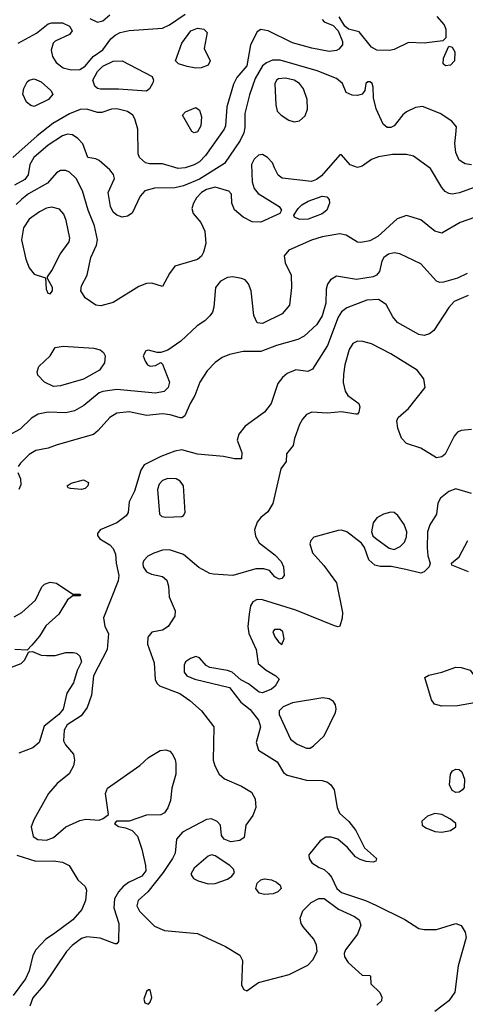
# Model space of a CAD drawing. Extents: x 1173029 to 1307123, y 522559 to 678521.
# Tile 311 of 623: x 1271472 to 1274009, y 542275 to 547879. Entities that reach past the tile are written whole.
import ezdxf

# ---------------------------------------------------------------- set-up
doc = ezdxf.new("R2010")
doc.units = 0

msp = doc.modelspace()

# ---------------------------------------------------------------- linework, layer by layer
at = {"layer": '0CON10XD'}
for points in [[(1273195, 547880), (1273205, 547866.7), (1273257.5, 547845), (1273286.1, 547816.1), (1273310.8, 547755), (1273309.2, 547735), (1273288.9, 547711.1), (1273275, 547703.1), (1273235, 547697.5), (1273135, 547716.5), (1273025, 547747.1), (1272886, 547815), (1272845, 547822.2), (1272825, 547809.6), (1272785.9, 547735), (1272765, 547616.7), (1272709.3, 547550.7), (1272688.7, 547511.3), (1272652.4, 547382.4), (1272644, 547275), (1272636.7, 547255), (1272530.8, 547105), (1272495, 547070.7), (1272465, 547051.8), (1272415, 547035.9), (1272375, 547032.4), (1272285, 547059.1), (1272211.3, 547058.7), (1272188, 547065), (1272155, 547094), (1272147.1, 547115), (1272145.6, 547255), (1272128.1, 547315), (1272115.7, 547335), (1272085, 547356.8), (1272025, 547372.2), (1271995, 547369.1), (1271939.7, 547350.3), (1271915, 547350.4), (1271855, 547368.9), (1271817.3, 547367.3), (1271755, 547342.4), (1271661.5, 547288.5), (1271571.6, 547218.4), (1271433.1, 547095)], [(1271462.9, 547745), (1271567.5, 547802.5), (1271635, 547854.5), (1271655, 547860.5), (1271715, 547860), (1271755, 547842.7), (1271770.4, 547815), (1271755, 547794.6), (1271675, 547756.7), (1271662.5, 547745), (1271651.1, 547705), (1271658.6, 547668.6), (1271678.9, 547635), (1271720, 547605), (1271765, 547592.5), (1271815, 547595.9), (1271845, 547614.7), (1271890.2, 547669.8), (1271945, 547706.8), (1271991, 547769), (1272015, 547791.5), (1272045, 547805.9), (1272095, 547816.4), (1272285, 547831.1), (1272325, 547849.7), (1272415, 547910.3)], [(1271871.9, 547885), (1271915, 547865.3), (1271945, 547872.2), (1271985, 547905.6)], [(1273847, 547897), (1273889.1, 547849.1), (1273898.1, 547825), (1273898.8, 547775), (1273881.7, 547758.3), (1273775, 547745.5), (1273685, 547749.2), (1273605, 547710), (1273577.4, 547702.6), (1273505, 547704.5), (1273475, 547723.1), (1273405, 547809.5), (1273344.3, 547824.3), (1273322.5, 547842.5), (1273291.2, 547895)], [(1272475, 547602.1), (1272425, 547612.4), (1272376.9, 547626.9), (1272358.8, 547645), (1272395.7, 547745), (1272446.9, 547815), (1272485, 547831.3), (1272521.2, 547825), (1272539.2, 547805), (1272522.5, 547715), (1272557.5, 547645), (1272545, 547620), (1272505, 547604.1), (1272475, 547602.1)], [(1273896.7, 547616.7), (1273883, 547627), (1273885, 547660), (1273915, 547727.5), (1273935, 547723.3), (1273949.2, 547695), (1273947.1, 547645), (1273925, 547620), (1273896.7, 547616.7)], [(1274045, 547051.9), (1274007.7, 547057.7), (1273975, 547078.6), (1273955, 547122), (1273948.6, 547175), (1273954.7, 547225.3), (1273958.3, 547268.3), (1273931.5, 547301.5), (1273865.3, 547345.3), (1273765, 547384.5), (1273725, 547378.5), (1273675, 547354.4), (1273653.3, 547336.7), (1273605, 547274.2), (1273585, 547265.7), (1273565, 547265.8), (1273540.8, 547285), (1273502.4, 547372.4), (1273485.6, 547435), (1273483.8, 547495), (1273478.8, 547515), (1273467.5, 547525), (1273454.1, 547525.9), (1273442.5, 547515), (1273437.5, 547475), (1273422.5, 547455), (1273395, 547448), (1273365, 547449.2), (1273330, 547465), (1273310, 547515), (1273276, 547545), (1273165, 547587.4), (1272955, 547647.5), (1272911.7, 547648.3), (1272876.7, 547633.3), (1272855, 547615.5), (1272812.5, 547545), (1272780.2, 547450.2), (1272753.5, 547345), (1272754.7, 547265), (1272747.5, 547235), (1272728.3, 547191.7), (1272639.1, 547060.9), (1272495, 546970.8), (1272405, 546933.9), (1272355, 546921.6), (1272240.6, 546919.4), (1272185.3, 546904.7), (1272157.8, 546875), (1272111.7, 546778.3), (1272085, 546760), (1272055, 546754.3), (1272025, 546765.6), (1272005, 546784.3), (1271990, 546815), (1271976.7, 546895), (1272012.5, 546975), (1272007, 546997), (1271985.4, 547025), (1271925, 547077.1), (1271905, 547087.5), (1271860, 547095), (1271831.8, 547171.8), (1271803, 547203), (1271773.4, 547223.4), (1271745, 547228.1), (1271715, 547218.4), (1271635, 547164.7), (1271553.5, 547095), (1271529.3, 547055), (1271521.3, 546995), (1271500.8, 546969.2), (1271442.2, 546937.8)], [(1272195, 547472), (1272035, 547482.9), (1271932.8, 547482.8), (1271915, 547487.5), (1271899.8, 547499.8), (1271888.8, 547535), (1271915, 547584.6), (1271945, 547614.6), (1272005, 547642.9), (1272055, 547645.5), (1272226, 547555), (1272234.3, 547535), (1272230.9, 547519.1), (1272211.2, 547485), (1272195, 547472)], [(1271555, 547384.2), (1271535, 547390), (1271510.3, 547410.3), (1271489.2, 547455), (1271495, 547487.5), (1271514, 547525), (1271526.7, 547535), (1271555, 547542.2), (1271594, 547525), (1271648.8, 547475), (1271660, 547455), (1271636.2, 547425), (1271555, 547384.2)], [(1273035, 547297.1), (1273065, 547303.6), (1273098.3, 547331.7), (1273111.1, 547368.9), (1273109.6, 547425), (1273087.5, 547485), (1273064.4, 547515), (1273035, 547534.6), (1272985, 547545.8), (1272945, 547541.5), (1272934.4, 547535), (1272925.5, 547514.5), (1272930.5, 547395), (1272938.6, 547358.6), (1272960, 547335), (1273005, 547306.8), (1273035, 547297.1)], [(1272465, 547235.6), (1272452.7, 547242.7), (1272399.2, 547335), (1272415.6, 547354.4), (1272475, 547378.9), (1272495, 547364.2), (1272506.6, 547325), (1272503.9, 547275), (1272485, 547240.5), (1272465, 547235.6)], [(1274095, 546937.7), (1273976.9, 546893.1), (1273935, 546886.7), (1273915, 546890), (1273895, 546900.8), (1273875, 546924), (1273811.2, 547031.2), (1273715, 547102), (1273675, 547111.9), (1273595, 547111.3), (1273515, 547098), (1273475, 547082.5), (1273422.2, 547045), (1273395, 547036.8), (1273352.8, 547052.8), (1273305, 547110), (1273295, 547110), (1273189.7, 546990.3), (1273161.2, 546968.8), (1273132.9, 546957.1), (1272967.3, 546977.3), (1272943.8, 546993.8), (1272923.5, 547035), (1272910.9, 547065), (1272882.2, 547095), (1272855, 547110.8), (1272831.3, 547108.7), (1272807.1, 547085), (1272792.7, 547055), (1272795.4, 546955.4), (1272807.5, 546917.5), (1272829.1, 546889.1), (1272950, 546815), (1272962.5, 546795), (1272952.5, 546775), (1272845, 546725.8), (1272795, 546729.2), (1272745, 546754.2), (1272695, 546796.7), (1272680, 546835), (1272678, 546885), (1272662.6, 546902.6), (1272585.7, 546925.7), (1272535, 546913.2), (1272507.3, 546895), (1272479.5, 546865), (1272460.9, 546835), (1272452.2, 546805), (1272460, 546775), (1272504.3, 546725), (1272525.4, 546675.4), (1272531.8, 546605), (1272518.8, 546555), (1272506.8, 546533.2), (1272485, 546513.8), (1272354.5, 546475.5), (1272325.8, 546435), (1272285, 546360), (1272225, 546380), (1272195, 546377.5), (1272150.6, 546359.4), (1272005, 546269.6), (1271935, 546250), (1271905, 546254.4), (1271845.6, 546295), (1271821.2, 546335), (1271823.6, 546365), (1271855.4, 546425), (1271877.3, 546525), (1271910, 546595), (1271915.4, 546625), (1271898, 546705), (1271861.3, 546795), (1271830, 546905), (1271794, 546975), (1271755, 547011.8), (1271735, 547020.4), (1271705, 547021.1), (1271682.4, 547007.6), (1271631.4, 546948.6), (1271522.6, 546887.4), (1271485, 546857.7), (1271452.9, 546827.1)], [(1273065, 546742), (1273037.5, 546755), (1273033, 546767), (1273058, 546805), (1273079.2, 546825), (1273115, 546845.5), (1273195, 546874), (1273221.2, 546871.2), (1273233.8, 546855), (1273235.8, 546835), (1273220.8, 546795), (1273195, 546773.5), (1273115, 546743.1), (1273065, 546742)], [(1271645, 546318.8), (1271658.6, 546335), (1271658.6, 546355), (1271630, 546405), (1271630, 546415), (1271655, 546452), (1271701.8, 546545), (1271754.6, 546615), (1271758.5, 546635), (1271736.4, 546736.4), (1271722.6, 546772.6), (1271699.6, 546799.6), (1271655, 546811.5), (1271625, 546805.3), (1271584.3, 546785.7), (1271526.4, 546743.6), (1271494, 546695), (1271481.8, 546625), (1271506.6, 546516.6), (1271526.7, 546466.7), (1271555, 546430), (1271620, 546410), (1271622.9, 546345), (1271633.2, 546323.2), (1271645, 546318.8)], [(1274105, 546768.8), (1273980.8, 546725), (1273875, 546664.5), (1273835, 546675.4), (1273755, 546739.6), (1273675, 546763.8), (1273621.4, 546745), (1273511.5, 546645), (1273465, 546619.6), (1273415, 546610.8), (1273395, 546613.1), (1273331.7, 546651.7), (1273295, 546659.2), (1273195, 546642.2), (1273133.6, 546623.6), (1273003.6, 546566.4), (1272977.1, 546535), (1272984.4, 546495), (1273017.5, 546425), (1273020.5, 546355), (1273008.1, 546255), (1272965.7, 546205), (1272855, 546149.1), (1272825, 546154.4), (1272804.7, 546194.7), (1272789.5, 546335), (1272775, 546375.6), (1272755, 546397.8), (1272735, 546406.5), (1272685, 546415.6), (1272655, 546410.6), (1272615, 546390.8), (1272586.9, 546355), (1272577.4, 546242.6), (1272569.2, 546215), (1272555, 546194), (1272525.5, 546164.5), (1272482.6, 546137.4), (1272389.9, 546050.1), (1272315, 545998.5), (1272275, 545984), (1272255, 545984), (1272205, 545998.6), (1272191.2, 545995), (1272176, 545965), (1272186.2, 545935), (1272200, 545915), (1272215, 545906.7), (1272245, 545910), (1272275, 545927.5), (1272285, 545917.5), (1272324.5, 545815), (1272317.3, 545785), (1272295, 545763.1), (1272245, 545753.4), (1272025, 545774.1), (1271945, 545762.7), (1271924.4, 545755), (1271837, 545683), (1271785, 545652.7), (1271735, 545640.9), (1271634.2, 545645.8), (1271577.1, 545632.9), (1271539.2, 545610.8), (1271475, 545548.9), (1271405, 545509.5)], [(1274019.4, 546435), (1273965, 546408.2), (1273885, 546385.4), (1273865, 546383.6), (1273845, 546390.5), (1273755, 546488.5), (1273635.6, 546545.6), (1273605, 546551.5), (1273572, 546545), (1273545, 546525.6), (1273534.6, 546505.4), (1273521.1, 546445), (1273504.3, 546425), (1273485, 546414.7), (1273389.4, 546399.4), (1273275, 546420), (1273241.3, 546398.7), (1273225, 546373.3), (1273216.9, 546345), (1273215.9, 546265), (1273195, 546194.3), (1273163.5, 546145), (1273092.6, 546077.4), (1273055, 546059.6), (1272934.7, 546025.3), (1272845, 545990.9), (1272745, 545990), (1272666.4, 545973.6), (1272625, 545956.9), (1272585, 545928.6), (1272540.2, 545879.8), (1272498.5, 545815), (1272469.5, 545740.5), (1272442.2, 545695), (1272412, 545625), (1272396.6, 545613.4), (1272385, 545612.9), (1272329.7, 545629.7), (1272285, 545635.3), (1272195, 545626.9), (1272095, 545646.7), (1272025, 545638.8), (1271985, 545614.5), (1271919.8, 545540.2), (1271891.7, 545518.3), (1271685, 545460), (1271635, 545439.5), (1271565, 545426.4), (1271525.5, 545404.5), (1271476, 545355), (1271464, 545335)], [(1274025, 546309.6), (1273946.5, 546275), (1273915, 546241.5), (1273829.4, 546110.6), (1273805, 546090.8), (1273775, 546082.2), (1273745, 546087.8), (1273624, 546155), (1273596.8, 546186.8), (1273557.9, 546257.9), (1273515.5, 546285.5), (1273448, 546282), (1273335, 546239.6), (1273305, 546216.4), (1273285, 546185.5), (1273225.3, 546025), (1273139.4, 545890.6), (1273113.2, 545876.8), (1273045, 545886.5), (1272994.7, 545865.3), (1272967.8, 545842.2), (1272942.4, 545807.6), (1272919.1, 545740.9), (1272904.5, 545695), (1272865.6, 545645), (1272755, 545565.6), (1272719.4, 545520.6), (1272710.6, 545485), (1272737.5, 545415), (1272735, 545380), (1272695, 545378.8), (1272633.4, 545393.4), (1272485, 545406.8), (1272395, 545430.7), (1272356.3, 545423.7), (1272275, 545392.1), (1272181.1, 545345), (1272161.9, 545315), (1272125, 545195.8), (1272095.6, 545135), (1272088.9, 545075), (1272078.9, 545055), (1272025.8, 545015), (1271931.2, 544975), (1271916, 544955), (1271915, 544942.5), (1271928.8, 544925), (1271985, 544889.2), (1272005, 544868.8), (1272017.4, 544837.4), (1272021.5, 544785), (1272035.9, 544715.9), (1272033.2, 544685), (1271948.6, 544475), (1271956, 544426), (1271978, 544385), (1271970, 544295), (1271893.3, 544145), (1271881.6, 544035), (1271856, 543964), (1271822.3, 543917.7), (1271742.3, 543865), (1271724.7, 543835), (1271721.8, 543775), (1271732.3, 543752.3), (1271778.3, 543698.3), (1271783.6, 543665), (1271777.7, 543632.3), (1271753, 543587), (1271685, 543532.5), (1271637.1, 543475), (1271551.8, 543325), (1271538.2, 543285), (1271549.8, 543229.8), (1271575, 543212.9), (1271625, 543210), (1271665, 543225.4), (1271735, 543285.4), (1271815, 543320.9), (1271848.3, 543328.3), (1271925, 543324), (1271948.3, 543331.7), (1271977.5, 543355), (1271960, 543475), (1271971.4, 543505), (1272157.1, 543635), (1272205, 543680), (1272271.1, 543718.9), (1272304.2, 543724.2), (1272326.7, 543715), (1272340.3, 543700.3), (1272357.6, 543667.6), (1272360.6, 543645), (1272360.9, 543585), (1272338.8, 543505), (1272330.9, 543435), (1272316.5, 543393.5), (1272295.9, 543364.1), (1272276, 543354), (1272195, 543350.8), (1272095, 543317.5), (1272023.3, 543316.7), (1272012.5, 543305), (1272035, 543286.7), (1272075, 543280), (1272113.4, 543263.4), (1272142.4, 543232.4), (1272167.4, 543157.4), (1272188.9, 543065), (1272189.6, 543035), (1272167.3, 543005), (1272092.5, 542967.5), (1272061.8, 542945), (1272035.4, 542915), (1272012, 542875), (1272007.3, 542825), (1272036.1, 542735), (1272035, 542632.5), (1272025, 542620), (1272015, 542618.8), (1271931.1, 542651.1), (1271855, 542658.9), (1271825, 542649.3), (1271770.9, 542609.1), (1271738.7, 542575), (1271610.4, 542385), (1271547.7, 542312.3), (1271530, 542265)], [(1271665, 545791.4), (1271613.3, 545815), (1271576.2, 545855), (1271570.8, 545875), (1271581.2, 545905), (1271646.2, 545965), (1271675, 546012.5), (1271718.8, 546021.2), (1271895, 546009.6), (1271929.8, 545999.8), (1271950, 545985), (1271959.4, 545965), (1271955.6, 545925), (1271925.7, 545885), (1271835, 545833.1), (1271705, 545794.2), (1271665, 545791.4)], [(1274045, 545546), (1273985, 545540), (1273965, 545532), (1273945, 545508), (1273895, 545406.5), (1273875, 545390), (1273845, 545384.6), (1273755, 545439.5), (1273675, 545466), (1273645, 545496.7), (1273624.4, 545554.4), (1273620, 545595), (1273626, 545615), (1273685, 545665.8), (1273780.6, 545785), (1273773.1, 545835), (1273735, 545884.4), (1273585, 545977.5), (1273475, 546033.1), (1273425, 546048.1), (1273395, 546050), (1273368.8, 546035), (1273348.3, 546001.7), (1273323.8, 545915), (1273315, 545860)], [(1273315, 545860), (1273314.7, 545814.7), (1273324.6, 545764.6), (1273340.6, 545740.6), (1273402.9, 545695), (1273408.1, 545675), (1273403.8, 545645), (1273395.7, 545634.3), (1273385, 545634), (1273305, 545646.9), (1273225, 545639.5), (1273135, 545645.7), (1273105, 545632.5), (1273083.1, 545605), (1273065.5, 545574.5), (1273036, 545495), (1273030, 545455), (1272991.7, 545408.3), (1272990, 545365), (1272958, 545322), (1272913.8, 545125), (1272885, 545078.6), (1272845.7, 545045), (1272825, 545018.6), (1272809.3, 544975), (1272815, 544940), (1272835, 544900.8), (1272925, 544833.8), (1272960, 544795), (1272974.2, 544765), (1272978, 544715), (1272965, 544698.8), (1272950, 544695), (1272925, 544708.8), (1272893.5, 544743.5), (1272862.9, 544752.9), (1272817, 544753), (1272685, 544714.7), (1272575, 544722.3), (1272555, 544727.1), (1272491.9, 544761.9), (1272404.7, 544834.7), (1272325, 544861.1), (1272285, 544860), (1272235, 544842.1), (1272201.9, 544825), (1272179.4, 544800.6), (1272173.2, 544785), (1272174.6, 544765), (1272195, 544736.7), (1272223.4, 544723.4), (1272285, 544709.6), (1272309.5, 544689.5), (1272319.5, 544655), (1272322.9, 544595), (1272357.5, 544515), (1272354.5, 544485), (1272318.1, 544425), (1272285, 544404.5), (1272225, 544393.8), (1272202, 544365), (1272199.2, 544325), (1272238.7, 544218.7), (1272243.2, 544123.2), (1272252.2, 544102.2), (1272268.3, 544088.3), (1272383.7, 544043.7), (1272441.4, 544005), (1272507.5, 543945), (1272578, 543855), (1272574.6, 543665), (1272582.9, 543632.9), (1272607.5, 543585), (1272638.1, 543558.1), (1272735, 543517.1), (1272791.6, 543481.6), (1272812.5, 543445), (1272815.8, 543395), (1272800.1, 543349.9), (1272759.4, 543295), (1272750, 543225), (1272725, 543206.7), (1272675, 543199.6), (1272635.7, 543215), (1272621.1, 543235), (1272615.6, 543295), (1272595.8, 543315.8), (1272565, 543330.9), (1272535, 543326.5), (1272400, 543255), (1272365.6, 543215), (1272356.5, 543135), (1272341.8, 543105), (1272289.7, 543025), (1272201.6, 542915), (1272146.2, 542865), (1272139.1, 542835), (1272154.7, 542804.7), (1272240.5, 542720.5), (1272296.1, 542696.1), (1272485, 542677.3), (1272644.4, 542605), (1272726, 542555), (1272740, 542525), (1272735.7, 542385), (1272748.8, 542358.8), (1272765, 542351.2), (1272831.2, 542398.8), (1273006, 542444), (1273111.7, 542498.3), (1273141.9, 542528.1), (1273165.5, 542575), (1273161.7, 542611.7), (1273147.5, 542645), (1273085.9, 542715.9), (1273074.5, 542735), (1273069.5, 542765), (1273083.2, 542806.8), (1273130.8, 542855), (1273175, 542876.4), (1273205, 542876.9), (1273286.6, 542816.6), (1273378.1, 542775), (1273404.4, 542755), (1273413.5, 542725), (1273395.5, 542675), (1273326.7, 542585), (1273318.6, 542565), (1273320.8, 542545), (1273342.8, 542512.8), (1273421.7, 542441.7), (1273465, 542440), (1273470, 542435), (1273471.7, 542391.7), (1273521.7, 542341.7), (1273533.8, 542315), (1273531.2, 542295), (1273505, 542270.8)], [(1271462.3, 545302.3), (1271476.7, 545265), (1271479.3, 545230.7), (1271466.7, 545205)], [(1271825, 545205.7), (1271760.5, 545210.5), (1271747.5, 545215), (1271743.3, 545225), (1271765, 545241.2), (1271835, 545260.6), (1271864, 545245), (1271860.8, 545225), (1271845, 545210.6), (1271825, 545205.7)], [(1272305, 545047.5), (1272395, 545050.8), (1272405, 545056.7), (1272414, 545075), (1272404.3, 545225), (1272385, 545252), (1272362.5, 545265), (1272315, 545266.7), (1272285, 545255.6), (1272265.6, 545235), (1272256.4, 545205), (1272268.8, 545065), (1272282.1, 545052.1), (1272305, 545047.5)], [(1274045, 545182.7), (1273955, 545208.2), (1273915, 545192.7), (1273867.1, 545155), (1273853.2, 545126.8), (1273845.4, 545065), (1273806.9, 545003.1), (1273793.9, 544965), (1273792.5, 544872.5), (1273796.6, 544826.6), (1273808.6, 544785), (1273804.2, 544765.8), (1273775, 544736.2), (1273755, 544728), (1273669.7, 544750.3), (1273587.3, 544767.3), (1273525, 544767.5), (1273493.3, 544775), (1273460.8, 544805), (1273435.6, 544875.6), (1273418.8, 544898.8), (1273333.8, 544963.8), (1273305, 544973.8), (1273285, 544972.5), (1273146.6, 544933.4), (1273129.2, 544915), (1273124.4, 544895), (1273139.6, 544845), (1273203.3, 544773.3), (1273275, 544673.3), (1273310, 544505), (1273308, 544472), (1273295, 544427.5), (1273285, 544422.5), (1273265, 544429.2), (1273045, 544518.2), (1272855, 544577.8), (1272825, 544578.5), (1272798.6, 544565), (1272787, 544543), (1272778.9, 544495), (1272771.2, 544425), (1272776.3, 544386.3), (1272818.2, 544295), (1272830.5, 544215), (1272876, 544176), (1272930.8, 544145), (1272950, 544125), (1272926, 544085), (1272905, 544069.4), (1272855, 544048.6), (1272835, 544050.8), (1272775, 544098.5), (1272730.9, 544120.9), (1272681.2, 544165), (1272655, 544175.5), (1272555, 544191.9), (1272533.8, 544203.8), (1272495, 544247.5), (1272475, 544254.2), (1272445, 544244), (1272416.7, 544225), (1272408.8, 544205), (1272408, 544165), (1272423.3, 544145), (1272468.8, 544125), (1272667.3, 544077.3), (1272731.1, 543995), (1272783.8, 543953.8), (1272832.6, 543892.6), (1272842.3, 543855), (1272817.9, 543765), (1272831.4, 543721.4), (1272937.5, 543655), (1272974, 543595), (1272995, 543580), (1273105, 543550.4), (1273195, 543549.1), (1273225, 543538.5), (1273244.1, 543524.1), (1273262.9, 543495), (1273278.8, 543395), (1273292.6, 543362.6), (1273346, 543315), (1273386, 543265), (1273435.5, 543165.5), (1273503.3, 543105), (1273499.3, 543090.7), (1273485, 543083.8), (1273445, 543088), (1273409.7, 543099.7), (1273384.5, 543114.5), (1273338.3, 543168.3), (1273284.1, 543214.1), (1273245, 543226.9), (1273215, 543225.5), (1273181.9, 543205), (1273118.8, 543125), (1273120, 543105), (1273135, 543080), (1273176.2, 543053.8), (1273205, 543041.4), (1273230.2, 543020.2), (1273248, 542998), (1273278.6, 542935), (1273305, 542910.5), (1273440.8, 542865), (1273499.2, 542839.2), (1273665, 542757.5), (1273745, 542706.2), (1273775, 542700), (1273845, 542701.1), (1273955, 542735.8), (1273985, 542723.3), (1274008, 542685), (1274014, 542655), (1273969.3, 542495), (1273949.6, 542345), (1273915.7, 542295), (1273835.3, 542234.7)], [(1273605, 544863.8), (1273639.1, 544880.9), (1273662, 544905), (1273674.2, 544935.8), (1273675.7, 544965), (1273660.8, 545005), (1273625, 545056.7), (1273605, 545073.8), (1273585, 545075.8), (1273543.3, 545065), (1273505, 545044), (1273484.4, 545015), (1273474.3, 544965), (1273482.2, 544942.2), (1273497.6, 544927.6), (1273575, 544871.2), (1273605, 544863.8)], [(1274026.5, 544736.5), (1273933.3, 544775), (1273931.2, 544785), (1273975, 544822.5), (1274023.3, 544915)], [(1271439.8, 544480.2), (1271484.6, 544505.4), (1271561.4, 544575), (1271598.5, 544651.5), (1271613.1, 544666.9), (1271645, 544677.8), (1271681.3, 544671.3), (1271775, 544610), (1271815, 544610), (1271820, 544605), (1271815, 544600), (1271775, 544600), (1271745, 544576.7), (1271694.4, 544495), (1271621.4, 544428.6), (1271585, 544370.8), (1271541.7, 544318.3), (1271515, 544290), (1271445, 544293.8)], [(1272965, 544323.3), (1272978.8, 544355), (1272970, 544395), (1272955, 544407.5), (1272922.3, 544407.7), (1272914, 544395), (1272925, 544366.7), (1272945, 544337.5), (1272965, 544323.3)], [(1271305, 544148.6), (1271480, 544215), (1271501.2, 544235), (1271521.7, 544278.3), (1271528.3, 544281.7), (1271545, 544282.5), (1271595, 544262.9), (1271625, 544259.5), (1271675, 544261.2), (1271735, 544277.3), (1271777.4, 544277.4), (1271795, 544272.9), (1271815, 544256), (1271823.5, 544225), (1271799.1, 544175), (1271778.4, 544105), (1271740.4, 544045), (1271720.3, 543955), (1271694.1, 543925), (1271611.7, 543858.3), (1271583.8, 543765), (1271546.1, 543733.9), (1271467.5, 543705)], [(1273875, 543972.1), (1273833.8, 543983.8), (1273817.2, 544007.2), (1273778, 544135), (1273800.8, 544149.2), (1273875, 544166.1), (1273955, 544194.1), (1273985, 544192.5), (1274036.7, 544176.7), (1274123.6, 544055), (1274128.3, 544021.7), (1274116, 544005), (1274094, 543996), (1273965, 543974.7), (1273875, 543972.1)], [(1273125, 543733.8), (1273145, 543745.5), (1273206.5, 543803.5), (1273269.7, 543935), (1273274.1, 543955), (1273269.7, 543979.7), (1273258.2, 543998.2), (1273234.1, 544014.1), (1273198.7, 544018.7), (1273025, 543990), (1272972, 543968), (1272950, 543945), (1272948.9, 543925), (1273014.4, 543785), (1273052, 543755), (1273105, 543733.8), (1273125, 543733.8)], [(1273955, 543481.4), (1273935, 543492.5), (1273920, 543525), (1273924, 543585), (1273935.8, 543604.2), (1273955, 543614), (1273975, 543611.2), (1273988.8, 543598.8), (1274003.6, 543556.4), (1274001.7, 543508.3), (1273993.8, 543495), (1273975, 543482.5), (1273955, 543481.4)], [(1273875, 543254.7), (1273925, 543263.5), (1273954.3, 543285), (1273954.4, 543305), (1273925, 543328.5), (1273875, 543354.6), (1273835, 543360.4), (1273793.9, 543346.1), (1273762.4, 543317.6), (1273764.4, 543295), (1273785, 543280.4), (1273835, 543258.4), (1273875, 543254.7)], [(1271455, 543123.1), (1271565, 543089.4), (1271665, 543092.5), (1271716.2, 543085), (1271754.7, 543064.7), (1271802.7, 542982.7), (1271845.7, 542945), (1271851.9, 542925), (1271846.4, 542865), (1271825.5, 542815), (1271775.5, 542755), (1271665.3, 542674.7), (1271620.8, 542645), (1271564.6, 542585.4), (1271547.5, 542552.5), (1271525.2, 542465), (1271505, 542419.6), (1271435.6, 542324.4)], [(1272545, 542960.9), (1272585, 542963.3), (1272655, 542988.2), (1272680.6, 543005), (1272695.6, 543025.6), (1272689.4, 543045), (1272668.1, 543065), (1272585, 543120.7), (1272565, 543126), (1272545, 543118.2), (1272465, 543049.6), (1272446.5, 543015), (1272461.1, 542991.1), (1272488, 542978), (1272545, 542960.9)], [(1272865, 542899.5), (1272835, 542908.5), (1272816.2, 542935), (1272825, 542964.3), (1272845, 542984.4), (1272865, 542990), (1272905, 542984.4), (1272935, 542970), (1272955, 542953.8), (1272960.8, 542935), (1272942, 542915), (1272915, 542903.1), (1272865, 542899.5)], [(1272205, 542276.2), (1272215, 542286.7), (1272223.9, 542313.9), (1272215, 542357.5), (1272205, 542357.5), (1272195, 542347.5), (1272179.2, 542305), (1272185, 542283.8), (1272205, 542276.2)]]:
    msp.add_lwpolyline(points, dxfattribs=at)

doc.saveas('drawing.dxf')
